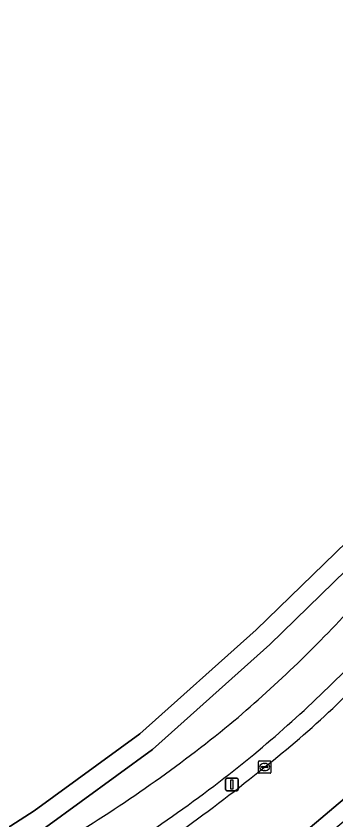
# Model space of a CAD drawing. Extents: x 162722 to 165104, y 384719 to 386284.
# Drawn here: x 164642.3 to 164667.8, y 385213.9 to 385277.9 of the extents above; entities that cross this region are included whole.
import ezdxf

# ---------------------------------------------------------------- set-up
doc = ezdxf.new("R2010")
doc.units = 0
for name, color, linetype in [('IMGEO_Bouwland', 7, 'Continuous'), ('IMGEO_Fietspad_gesloten', 7, 'Continuous'), ('IMGEO_Groenvoorziening', 7, 'Continuous'), ('IMGEO_Kolk', 7, 'Continuous'), ('IMGEO_Lichtmast', 7, 'Continuous'), ('IMGEO_Rijbaan_lokaal_gesloten', 7, 'Continuous'), ('IMGEO_Waterloop', 7, 'Continuous')]:
    doc.layers.add(name, color=color, linetype=linetype)

msp = doc.modelspace()

# ---------------------------------------------------------------- linework, layer by layer
at = {"layer": 'IMGEO_Bouwland'}
msp.add_lwpolyline([(164493.502, 385273.783), (164500, 385270.094), (164506.471, 385265.959), (164534.731, 385250), (164549.889, 385241.44), (164583.345, 385222.034), (164616.981, 385202.931), (164617.689, 385202.496), (164619.486, 385201.483), (164620.33, 385201.401), (164622.065, 385202.018), (164626.942, 385204.607), (164631.813, 385206.953), (164632.145, 385207.153), (164636.69, 385210.06), (164643.775, 385214.59), (164652.179, 385220.731), (164661.426, 385229.027), (164670.433, 385237.79), (164676.015, 385245.523), (164678.452, 385250), (164678.868, 385250.765), (164691.786, 385278.437), (164699.06, 385297.865)], dxfattribs=at)
at = {"layer": 'IMGEO_Fietspad_gesloten'}
for centre, radius, start, end in [((164591.765, 385301.706), 104.887, 310.10951, 317.58558), ((164591.916, 385301.862), 107.974, 309.94999, 317.46886), ((164586.296, 385311.152), 115.65, 301.2813, 309.1667), ((164588.833, 385307.569), 114.336, 301.14118, 309.29774)]:
    msp.add_arc(centre, radius, start, end, dxfattribs=at)
at = {"layer": 'IMGEO_Groenvoorziening'}
for points in [[(164693.527, 385278.214), (164681.621, 385252.476), (164680.273, 385250), (164677.372, 385244.669), (164671.649, 385236.74), (164662.519, 385227.858), (164653.188, 385219.486), (164644.679, 385213.269), (164637.169, 385208.467), (164633.122, 385205.879), (164626.198, 385202.114), (164622.195, 385200.055), (164620.735, 385199.779), (164618.935, 385199.795), (164606.126, 385190.644), (164607.691, 385190.5), (164603.072, 385187.341), (164596.893, 385182.426), (164592.558, 385178.361), (164586.629, 385171.736), (164581.425, 385164.528)], [(164629.938, 385188.487), (164630.196, 385188.643), (164641.135, 385195.266), (164643.169, 385196.498), (164652.654, 385202.253), (164665.08, 385211.036), (164665.868, 385211.652), (164671.547, 385216.403), (164676.779, 385221.642), (164680.359, 385225.835), (164679.429, 385226.67), (164676.57, 385223.342), (164671.041, 385217.746), (164665.035, 385212.666), (164663.159, 385211.197), (164651.959, 385203.344), (164646.608, 385199.971), (164640.774, 385196.467), (164638.946, 385195.369), (164629.833, 385189.869), (164629.238, 385189.51)]]:
    msp.add_lwpolyline(points, dxfattribs=at)
for centre, radius, start, end in [((164591.765, 385301.706), 104.887, 310.10951, 317.58558), ((164591.916, 385301.862), 107.974, 309.94999, 317.46886), ((164615.384, 385277.649), 75.707, 308.109, 318.94294), ((164586.296, 385311.152), 115.65, 301.2813, 309.1667), ((164588.833, 385307.569), 114.336, 301.14118, 309.29774), ((164575.253, 385324.874), 137.654, 302.21708, 309.12105)]:
    msp.add_arc(centre, radius, start, end, dxfattribs=at)
at = {"layer": 'IMGEO_Kolk'}
for p, q in [((164661.605, 385217.655), (164661.605, 385218.507)), ((164661.68, 385218.581), (164662.532, 385218.581)), ((164661.864, 385218.075), (164661.864, 385218.087)), ((164662.302, 385218.038), (164661.904, 385218.038)), ((164661.907, 385218.124), (164662.305, 385218.124)), ((164662.093, 385218.361), (164662.118, 385218.361)), ((164662.348, 385218.087), (164662.348, 385218.075)), ((164662.606, 385218.507), (164662.606, 385217.655)), ((164662.532, 385217.581), (164661.68, 385217.581)), ((164662.116, 385217.801), (164662.091, 385217.801))]:
    msp.add_line(p, q, dxfattribs=at)
for points in [[(164661.605, 385217.655), (164661.605, 385218.507)], [(164661.68, 385218.581), (164662.532, 385218.581)], [(164662.606, 385218.507), (164662.606, 385217.655)], [(164662.532, 385217.581), (164661.68, 385217.581)]]:
    msp.add_lwpolyline(points, dxfattribs=at)
for centre, radius, start, end in [((164661.682, 385218.505), 0.0765, 91.55205, 178.44795), ((164661.682, 385218.505), 0.0765, 91.55205, 178.44795), ((164661.904, 385218.084), 0.0403, 85.87752, 175.75265), ((164661.901, 385218.074), 0.0366, 178.93798, 274.71019), ((164662.305, 385218.081), 0.043, 264.86636, 352.45326), ((164662.309, 385218.086), 0.0386, 1.73085, 96.63898), ((164662.53, 385218.505), 0.0765, 1.55205, 88.44795), ((164662.53, 385218.505), 0.0765, 1.55205, 88.44795), ((164661.682, 385217.657), 0.0765, 181.55205, 268.44795), ((164661.682, 385217.657), 0.0765, 181.55205, 268.44795), ((164662.53, 385217.657), 0.0765, 271.55205, 358.44795), ((164662.53, 385217.657), 0.0765, 271.55205, 358.44795)]:
    msp.add_arc(centre, radius, start, end, dxfattribs=at)
for centre, major_axis, ratio, start_param, end_param in [((164662.092, 385218.081), (-0.387, 0.002), 0.722429, 4.712389, 7.853982), ((164662.117, 385218.081), (-0.39, 0.002), 0.717154, 1.570796, 4.712389)]:
    msp.add_ellipse(centre, major_axis=major_axis, ratio=ratio, start_param=start_param, end_param=end_param, dxfattribs=at)
at = {"layer": 'IMGEO_Lichtmast'}
for p, q in [((164659.004, 385216.291), (164659.004, 385217.091)), ((164659.004, 385217.091), (164659.004, 385216.291)), ((164659.104, 385217.191), (164659.894, 385217.191)), ((164659.894, 385217.191), (164659.104, 385217.191)), ((164659.994, 385217.091), (164659.994, 385216.291)), ((164659.994, 385216.291), (164659.994, 385217.091)), ((164659.894, 385216.191), (164659.104, 385216.191)), ((164659.104, 385216.191), (164659.894, 385216.191))]:
    msp.add_line(p, q, dxfattribs=at)
msp.add_lwpolyline([(164659.424, 385217.066), (164659.574, 385217.066), (164659.574, 385216.316), (164659.424, 385216.316), (164659.424, 385217.066)], dxfattribs=at)
for centre, start, end in [((164659.104, 385217.091), 90, 180), ((164659.104, 385217.091), 90, 180), ((164659.894, 385217.091), 0, 90), ((164659.894, 385217.091), 360, 90), ((164659.104, 385216.291), 180, 270), ((164659.104, 385216.291), 180, 270), ((164659.894, 385216.291), 270, 0), ((164659.894, 385216.291), 270, 0)]:
    msp.add_arc(centre, 0.1, start, end, dxfattribs=at)
at = {"layer": 'IMGEO_Rijbaan_lokaal_gesloten'}
msp.add_lwpolyline([(164648.64, 385208.414), (164643.369, 385205.14), (164646.608, 385199.971), (164651.959, 385203.344), (164663.159, 385211.197), (164665.035, 385212.666), (164671.041, 385217.746), (164676.57, 385223.342), (164679.429, 385226.67)], dxfattribs=at)
for centre, radius, start, end in [((164615.384, 385277.649), 75.707, 308.109, 318.94294), ((164575.253, 385324.874), 137.654, 302.21708, 309.12105)]:
    msp.add_arc(centre, radius, start, end, dxfattribs=at)
at = {"layer": 'IMGEO_Waterloop'}
for points in [[(164691.786, 385278.437), (164678.868, 385250.765), (164678.452, 385250), (164676.015, 385245.523), (164670.433, 385237.79), (164661.426, 385229.027), (164652.179, 385220.731), (164643.775, 385214.59), (164636.69, 385210.06), (164632.145, 385207.153), (164631.813, 385206.953), (164626.942, 385204.607), (164622.065, 385202.018), (164620.33, 385201.401), (164619.486, 385201.483), (164617.689, 385202.496), (164616.981, 385202.931), (164583.345, 385222.034), (164549.889, 385241.44)], [(164582.548, 385220.745), (164613.935, 385202.816), (164617.313, 385200.379), (164618.935, 385199.795), (164620.735, 385199.779), (164622.195, 385200.055), (164626.198, 385202.114), (164633.122, 385205.879), (164637.169, 385208.467), (164644.679, 385213.269), (164653.188, 385219.486), (164662.519, 385227.858), (164671.649, 385236.74), (164677.372, 385244.669), (164680.273, 385250), (164681.621, 385252.476), (164693.527, 385278.214)]]:
    msp.add_lwpolyline(points, dxfattribs=at)

doc.saveas('drawing.dxf')
